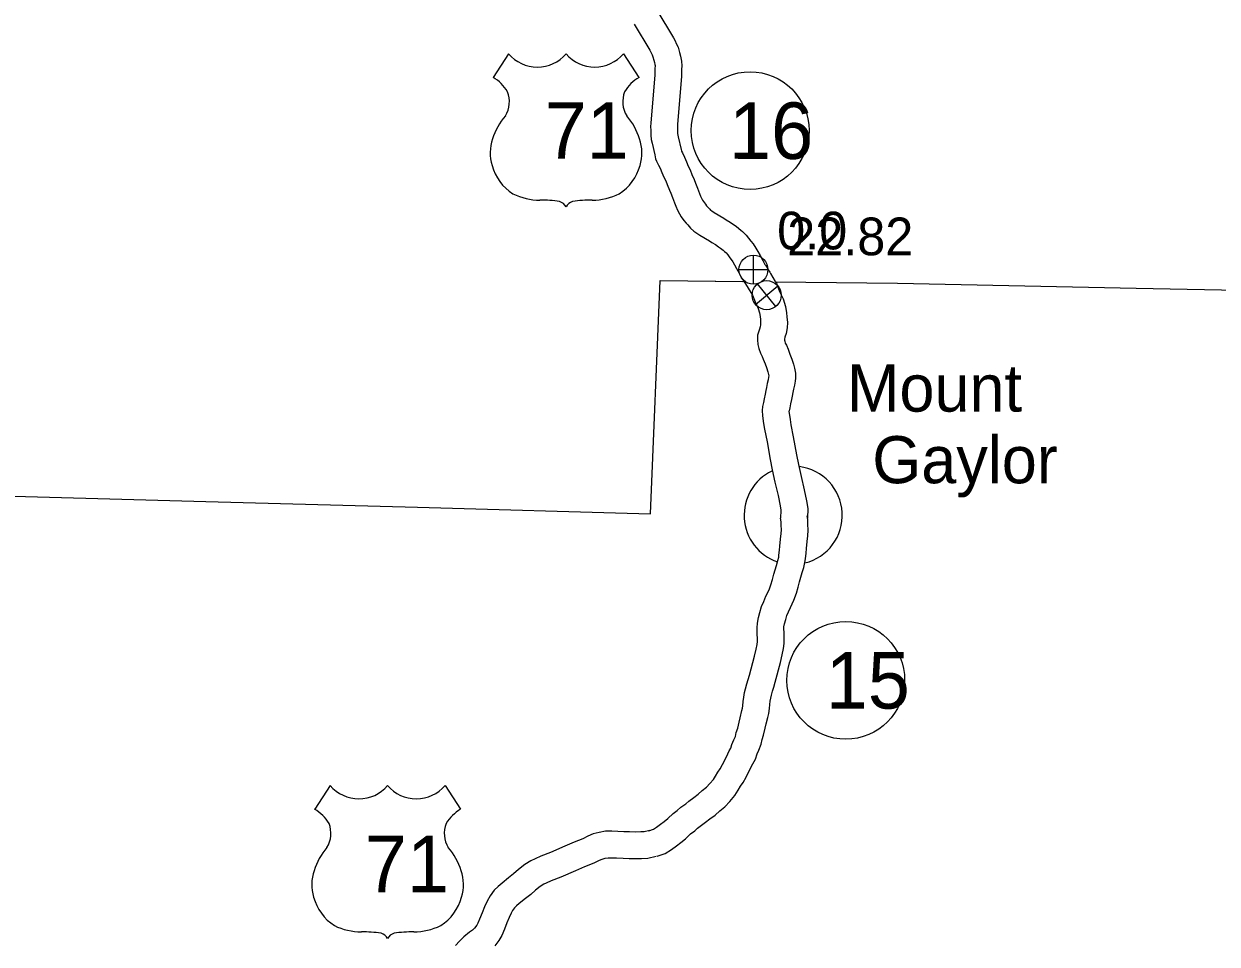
# Model space of a CAD drawing. Extents: x -939622 to -934245, y 1383184 to 1385301.
# Drawn here: x -936332.35 to -936292.23, y 1384770.09 to 1384801.03 of the extents above; entities that cross this region are included whole.
import ezdxf

# ---------------------------------------------------------------- set-up
doc = ezdxf.new("R2010")
doc.units = 0
for name, color, linetype in [('15', 7, 'Continuous'), ('2', 7, 'Continuous'), ('22', 7, 'Continuous'), ('25', 7, 'Continuous'), ('26', 7, 'Continuous'), ('27', 7, 'Continuous'), ('Level 15', 7, 'Continuous'), ('Level 2', 7, 'Continuous'), ('Level 22', 7, 'Continuous'), ('Level 24', 7, 'Continuous'), ('Level 25', 7, 'Continuous'), ('Level 26', 7, 'Continuous'), ('Level 27', 7, 'Continuous')]:
    doc.layers.add(name, color=color, linetype=linetype)

msp = doc.modelspace()

# ---------------------------------------------------------------- linework, layer by layer
at = {"layer": '15'}
for points in [[(-936311.069, 1384801.486), (-936310.507, 1384800.566), (-936310.457, 1384800.457), (-936310.414, 1384800.365), (-936310.357, 1384800.243), (-936310.302, 1384800.063), (-936310.268, 1384799.943), (-936310.235, 1384799.778), (-936310.228, 1384799.624), (-936310.236, 1384799.496), (-936310.236, 1384799.267), (-936310.373, 1384797.644), (-936310.376, 1384797.552), (-936310.375, 1384797.468), (-936310.374, 1384797.4), (-936310.371, 1384797.345), (-936310.367, 1384797.287), (-936310.353, 1384797.232), (-936310.254, 1384796.809), (-936310.245, 1384796.761), (-936310.24, 1384796.747), (-936310.211, 1384796.697), (-936310.143, 1384796.552), (-936310.07, 1384796.389), (-936310.011, 1384796.245), (-936309.949, 1384796.118), (-936309.888, 1384795.965), (-936309.817, 1384795.794), (-936309.764, 1384795.677), (-936309.7, 1384795.504), (-936309.634, 1384795.327), (-936309.601, 1384795.239), (-936309.569, 1384795.166), (-936309.535, 1384795.105), (-936309.502, 1384795.053), (-936309.438, 1384794.965), (-936309.398, 1384794.913), (-936309.36, 1384794.871), (-936309.292, 1384794.796), (-936309.262, 1384794.768), (-936309.224, 1384794.743), (-936309.144, 1384794.688), (-936308.817, 1384794.497), (-936308.737, 1384794.442), (-936308.601, 1384794.364), (-936308.489, 1384794.28), (-936308.407, 1384794.229), (-936308.312, 1384794.152), (-936308.242, 1384794.095), (-936308.191, 1384794.046), (-936308.134, 1384793.996), (-936308.069, 1384793.929), (-936307.985, 1384793.828), (-936307.904, 1384793.725), (-936307.828, 1384793.629), (-936307.74, 1384793.488), (-936307.675, 1384793.374), (-936307.6, 1384793.245), (-936307.509, 1384793.073), (-936307.45, 1384792.967), (-936307.437, 1384792.941), (-936307.415, 1384792.912), (-936307.373, 1384792.845), (-936307.341, 1384792.786), (-936307.324, 1384792.759), (-936307.272, 1384792.682), (-936307.244, 1384792.632), (-936307.088, 1384792.366)], [(-936311.837, 1384801.016), (-936311.302, 1384800.141), (-936311.272, 1384800.077), (-936311.229, 1384799.984), (-936311.2, 1384799.921), (-936311.166, 1384799.809), (-936311.143, 1384799.731), (-936311.131, 1384799.669), (-936311.129, 1384799.631), (-936311.136, 1384799.524), (-936311.136, 1384799.304), (-936311.271, 1384797.7), (-936311.277, 1384797.563), (-936311.275, 1384797.456), (-936311.274, 1384797.368), (-936311.269, 1384797.285), (-936311.259, 1384797.145), (-936311.228, 1384797.021), (-936311.135, 1384796.624), (-936311.112, 1384796.497), (-936311.077, 1384796.418), (-936311.049, 1384796.351), (-936311.011, 1384796.283), (-936310.961, 1384796.177), (-936310.898, 1384796.035), (-936310.833, 1384795.876), (-936310.772, 1384795.752), (-936310.721, 1384795.625), (-936310.643, 1384795.437), (-936310.597, 1384795.334), (-936310.543, 1384795.19), (-936310.478, 1384795.015), (-936310.436, 1384794.9), (-936310.375, 1384794.765), (-936310.31, 1384794.647), (-936310.246, 1384794.545), (-936310.157, 1384794.424), (-936310.087, 1384794.334), (-936310.028, 1384794.269), (-936309.937, 1384794.166), (-936309.821, 1384794.059), (-936309.726, 1384793.995), (-936309.625, 1384793.927), (-936309.299, 1384793.736), (-936309.216, 1384793.68), (-936309.098, 1384793.612), (-936308.998, 1384793.537), (-936308.93, 1384793.494), (-936308.879, 1384793.453), (-936308.84, 1384793.421), (-936308.799, 1384793.382), (-936308.754, 1384793.343), (-936308.739, 1384793.327), (-936308.684, 1384793.262), (-936308.612, 1384793.169), (-936308.565, 1384793.11), (-936308.513, 1384793.026), (-936308.455, 1384792.925), (-936308.388, 1384792.81), (-936308.3, 1384792.643), (-936308.243, 1384792.54), (-936308.201, 1384792.46), (-936308.156, 1384792.399), (-936308.149, 1384792.389), (-936308.14, 1384792.371)]]:
    msp.add_lwpolyline(points, dxfattribs=at)
at = {"layer": '2'}
for points in [[(-936311.283, 1384784.553), (-936310.961, 1384792.398), (-936308.182, 1384792.368)], [(-936307.075, 1384792.356), (-936302.975, 1384792.312), (-936294.951, 1384792.143), (-936286.934, 1384791.992), (-936278.902, 1384791.829), (-936265.358, 1384791.504), (-936263.514, 1384791.451), (-936263.525, 1384791.349), (-936255.699, 1384791.159)], [(-936343.243, 1384785.476), (-936340.849, 1384785.407), (-936334.73, 1384785.201), (-936326.235, 1384784.972), (-936319.114, 1384784.775), (-936311.283, 1384784.553)]]:
    msp.add_lwpolyline(points, dxfattribs=at)
at = {"layer": '22'}
for p, q in [((-936316.051, 1384800.028), (-936316.571, 1384799.225)), ((-936312.191, 1384800.028), (-936311.671, 1384799.225))]:
    msp.add_line(p, q, dxfattribs=at)
for centre, radius, start, end in [((-936315.084, 1384800.842), 1.264, 220.075, 319.6701), ((-936313.158, 1384800.842), 1.264, 220.3299, 319.925), ((-936317.249, 1384798.06), 1.349, 30.7809, 59.9883), ((-936310.993, 1384798.06), 1.349, 120.0117, 149.2191), ((-936316.952, 1384798.415), 0.925, 328.8105, 21.2108), ((-936311.29, 1384798.415), 0.925, 158.7892, 211.1895), ((-936314.534, 1384796.52), 2.157, 138.9565, 162.6913), ((-936313.708, 1384796.52), 2.157, 17.3087, 41.0435), ((-936315.246, 1384796.697), 1.426, 160.9576, 197.3819), ((-936312.996, 1384796.697), 1.426, 342.6181, 19.0424), ((-936315.014, 1384796.701), 1.65, 195.1074, 237.1312), ((-936313.228, 1384796.701), 1.65, 302.8688, 344.8926), ((-936314.983, 1384797.22), 2.118, 244.0771, 269.5779), ((-936313.259, 1384797.22), 2.118, 270.4221, 295.9229), ((-936314.934, 1384791.223), 3.88, 81.1942, 90.9539), ((-936314.449, 1384794.701), 0.372, 28.0342, 72.9864), ((-936313.793, 1384794.701), 0.372, 107.0136, 151.9658), ((-936313.308, 1384791.223), 3.88, 89.0461, 98.8058)]:
    msp.add_arc(centre, radius, start, end, dxfattribs=at)
at = {"layer": '26'}
for p, q in [((-936307.821, 1384792.279), (-936307.821, 1384793.254)), ((-936308.308, 1384792.766), (-936307.333, 1384792.766))]:
    msp.add_line(p, q, dxfattribs=at)
msp.add_circle((-936307.821, 1384792.766), 0.487, dxfattribs=at)
at = {"layer": '27'}
msp.add_circle((-936307.933, 1384797.442), 1.98, dxfattribs=at)
at = {"layer": 'Level 15'}
for points in [[(-936308.143, 1384792.378), (-936307.858, 1384791.907), (-936307.768, 1384791.679), (-936307.666, 1384791.458), (-936307.622, 1384791.318), (-936307.599, 1384791.188), (-936307.589, 1384791.092), (-936307.579, 1384790.962), (-936307.58, 1384790.916), (-936307.595, 1384790.848), (-936307.622, 1384790.762), (-936307.684, 1384790.567), (-936307.684, 1384790.407), (-936307.669, 1384790.249), (-936307.636, 1384790.112), (-936307.584, 1384789.953), (-936307.53, 1384789.846), (-936307.49, 1384789.752), (-936307.432, 1384789.604), (-936307.381, 1384789.472), (-936307.341, 1384789.334), (-936307.313, 1384789.239), (-936307.304, 1384789.193), (-936307.304, 1384789.193), (-936307.31, 1384789.156), (-936307.324, 1384789.065), (-936307.359, 1384788.938), (-936307.381, 1384788.8), (-936307.403, 1384788.699), (-936307.426, 1384788.579), (-936307.46, 1384788.427), (-936307.482, 1384788.296), (-936307.513, 1384788.17), (-936307.527, 1384788.027), (-936307.522, 1384787.849), (-936307.478, 1384787.589), (-936307.452, 1384787.398), (-936307.364, 1384786.973), (-936307.254, 1384786.377), (-936307.189, 1384786.034), (-936307.098, 1384785.618), (-936306.995, 1384785.169), (-936306.921, 1384784.829), (-936306.897, 1384784.682), (-936306.909, 1384784.407)], [(-936307.08, 1384792.359), (-936307.049, 1384792.309), (-936306.94, 1384792.033), (-936306.824, 1384791.781), (-936306.746, 1384791.531), (-936306.708, 1384791.314), (-936306.693, 1384791.176), (-936306.678, 1384790.988), (-936306.682, 1384790.806), (-936306.725, 1384790.615), (-936306.763, 1384790.492), (-936306.782, 1384790.433), (-936306.779, 1384790.398), (-936306.77, 1384790.361), (-936306.75, 1384790.298), (-936306.713, 1384790.225), (-936306.656, 1384790.092), (-936306.593, 1384789.928), (-936306.528, 1384789.76), (-936306.477, 1384789.587), (-936306.438, 1384789.454), (-936306.404, 1384789.284), (-936306.404, 1384789.122), (-936306.421, 1384789.016), (-936306.442, 1384788.878), (-936306.478, 1384788.747), (-936306.497, 1384788.632), (-936306.522, 1384788.517), (-936306.545, 1384788.397), (-936306.576, 1384788.254), (-936306.6, 1384788.115), (-936306.623, 1384788.019), (-936306.626, 1384787.994), (-936306.624, 1384787.938), (-936306.588, 1384787.724), (-936306.564, 1384787.549), (-936306.481, 1384787.146), (-936306.37, 1384786.543), (-936306.307, 1384786.214), (-936306.22, 1384785.815), (-936306.116, 1384785.365), (-936306.037, 1384784.997), (-936305.994, 1384784.737), (-936306.008, 1384784.407)], [(-936311.056, 1384773.047), (-936310.792, 1384773.135), (-936310.575, 1384773.272), (-936310.41, 1384773.394), (-936310.262, 1384773.505), (-936310.106, 1384773.632), (-936309.935, 1384773.79), (-936309.795, 1384773.901), (-936309.7, 1384773.99), (-936309.562, 1384774.082), (-936309.437, 1384774.183), (-936309.288, 1384774.297), (-936309.111, 1384774.428), (-936308.955, 1384774.567), (-936308.786, 1384774.707), (-936308.617, 1384774.883), (-936308.447, 1384775.085), (-936308.331, 1384775.261), (-936308.252, 1384775.393), (-936308.168, 1384775.522), (-936308.067, 1384775.706), (-936307.928, 1384775.98), (-936307.842, 1384776.151), (-936307.75, 1384776.306), (-936307.696, 1384776.485), (-936307.643, 1384776.607), (-936307.565, 1384776.807), (-936307.528, 1384776.97), (-936307.484, 1384777.11), (-936307.426, 1384777.346), (-936307.396, 1384777.492), (-936307.342, 1384777.705), (-936307.302, 1384777.845), (-936307.284, 1384778.008), (-936307.272, 1384778.149), (-936307.26, 1384778.255), (-936307.24, 1384778.355), (-936307.216, 1384778.456), (-936307.18, 1384778.594), (-936307.139, 1384778.727), (-936307.092, 1384778.891), (-936306.912, 1384779.553), (-936306.851, 1384779.819), (-936306.81, 1384780.025), (-936306.79, 1384780.197), (-936306.786, 1384780.36), (-936306.793, 1384780.557), (-936306.798, 1384780.705), (-936306.794, 1384780.756), (-936306.773, 1384780.859), (-936306.735, 1384781.002), (-936306.695, 1384781.14), (-936306.647, 1384781.259), (-936306.58, 1384781.41), (-936306.468, 1384781.651), (-936306.378, 1384781.888), (-936306.321, 1384782.092), (-936306.267, 1384782.266), (-936306.178, 1384782.579), (-936306.132, 1384782.753), (-936306.088, 1384782.918), (-936306.071, 1384783.042), (-936306.046, 1384783.235), (-936306.033, 1384783.395), (-936306.016, 1384783.625), (-936305.996, 1384783.816), (-936305.981, 1384784.003), (-936305.989, 1384784.213), (-936305.995, 1384784.361), (-936306.011, 1384784.486)], [(-936311.34, 1384773.901), (-936311.18, 1384773.955), (-936311.083, 1384774.016), (-936310.947, 1384774.115), (-936310.818, 1384774.213), (-936310.696, 1384774.313), (-936310.52, 1384774.474), (-936310.383, 1384774.584), (-936310.261, 1384774.697), (-936310.097, 1384774.808), (-936309.992, 1384774.891), (-936309.829, 1384775.017), (-936309.68, 1384775.126), (-936309.542, 1384775.25), (-936309.399, 1384775.368), (-936309.286, 1384775.485), (-936309.169, 1384775.624), (-936309.093, 1384775.74), (-936309.015, 1384775.869), (-936308.942, 1384775.983), (-936308.863, 1384776.127), (-936308.731, 1384776.385), (-936308.632, 1384776.584), (-936308.58, 1384776.672), (-936308.543, 1384776.794), (-936308.475, 1384776.951), (-936308.428, 1384777.071), (-936308.398, 1384777.203), (-936308.351, 1384777.353), (-936308.304, 1384777.545), (-936308.273, 1384777.694), (-936308.21, 1384777.94), (-936308.188, 1384778.017), (-936308.18, 1384778.094), (-936308.168, 1384778.241), (-936308.149, 1384778.395), (-936308.12, 1384778.547), (-936308.088, 1384778.675), (-936308.046, 1384778.839), (-936308.002, 1384778.983), (-936307.959, 1384779.133), (-936307.785, 1384779.773), (-936307.731, 1384780.008), (-936307.7, 1384780.163), (-936307.689, 1384780.261), (-936307.686, 1384780.357), (-936307.692, 1384780.526), (-936307.699, 1384780.719), (-936307.688, 1384780.879), (-936307.649, 1384781.065), (-936307.603, 1384781.241), (-936307.547, 1384781.435), (-936307.475, 1384781.613), (-936307.399, 1384781.783), (-936307.298, 1384782.001), (-936307.233, 1384782.17), (-936307.184, 1384782.346), (-936307.13, 1384782.522), (-936307.045, 1384782.818), (-936307.002, 1384782.982), (-936306.972, 1384783.094), (-936306.963, 1384783.162), (-936306.941, 1384783.331), (-936306.93, 1384783.465), (-936306.913, 1384783.704), (-936306.892, 1384783.898), (-936306.883, 1384784.023), (-936306.888, 1384784.179), (-936306.892, 1384784.283), (-936306.909, 1384784.407)], [(-936311.308, 1384773.911), (-936311.5, 1384773.862), (-936311.603, 1384773.859), (-936311.798, 1384773.856), (-936311.983, 1384773.86), (-936312.175, 1384773.863), (-936312.383, 1384773.872), (-936312.577, 1384773.882), (-936312.795, 1384773.883), (-936313.012, 1384773.84), (-936313.207, 1384773.79), (-936313.387, 1384773.713), (-936313.553, 1384773.631), (-936313.846, 1384773.512), (-936314.159, 1384773.377), (-936314.641, 1384773.172), (-936314.966, 1384773.044), (-936315.159, 1384772.958), (-936315.301, 1384772.892), (-936315.509, 1384772.762), (-936315.724, 1384772.598), (-936315.893, 1384772.446), (-936316.051, 1384772.32), (-936316.274, 1384772.141), (-936316.399, 1384772.03), (-936316.534, 1384771.896), (-936316.677, 1384771.707), (-936316.774, 1384771.534), (-936316.865, 1384771.337), (-936316.945, 1384771.141), (-936317.028, 1384770.928), (-936317.087, 1384770.787), (-936317.126, 1384770.721), (-936317.2, 1384770.626), (-936317.265, 1384770.559), (-936317.364, 1384770.487), (-936317.555, 1384770.333), (-936317.706, 1384770.181), (-936317.838, 1384770.043)], [(-936311.088, 1384773.038), (-936311.374, 1384772.966), (-936311.582, 1384772.959), (-936311.8, 1384772.956), (-936311.999, 1384772.96), (-936312.202, 1384772.963), (-936312.425, 1384772.973), (-936312.602, 1384772.982), (-936312.708, 1384772.982), (-936312.813, 1384772.962), (-936312.917, 1384772.935), (-936313.011, 1384772.895), (-936313.184, 1384772.81), (-936313.498, 1384772.682), (-936313.805, 1384772.55), (-936314.299, 1384772.34), (-936314.618, 1384772.214), (-936314.787, 1384772.139), (-936314.871, 1384772.1), (-936314.996, 1384772.021), (-936315.149, 1384771.905), (-936315.311, 1384771.758), (-936315.49, 1384771.616), (-936315.694, 1384771.453), (-936315.782, 1384771.375), (-936315.854, 1384771.303), (-936315.923, 1384771.212), (-936315.971, 1384771.126), (-936316.038, 1384770.979), (-936316.109, 1384770.806), (-936316.193, 1384770.591), (-936316.28, 1384770.382), (-936316.381, 1384770.213), (-936316.519, 1384770.035)]]:
    msp.add_lwpolyline(points, dxfattribs=at)
at = {"layer": 'Level 2'}
for points in [[(-936311.283, 1384784.553), (-936310.961, 1384792.398), (-936308.151, 1384792.368)], [(-936307.093, 1384792.356), (-936302.975, 1384792.312), (-936294.951, 1384792.143), (-936286.934, 1384791.992), (-936278.902, 1384791.829), (-936265.358, 1384791.504), (-936263.514, 1384791.451), (-936263.525, 1384791.349), (-936255.699, 1384791.159)], [(-936343.261, 1384785.476), (-936340.849, 1384785.407), (-936334.73, 1384785.201), (-936326.235, 1384784.972), (-936319.114, 1384784.775), (-936311.283, 1384784.553)]]:
    msp.add_lwpolyline(points, dxfattribs=at)
at = {"layer": 'Level 22'}
for p, q in [((-936322.052, 1384775.423), (-936322.571, 1384774.62)), ((-936318.191, 1384775.423), (-936317.672, 1384774.62))]:
    msp.add_line(p, q, dxfattribs=at)
for centre, radius, start, end in [((-936321.085, 1384776.237), 1.264, 220.075, 319.6701), ((-936319.158, 1384776.237), 1.264, 220.3299, 319.925), ((-936323.25, 1384773.454), 1.349, 30.7809, 59.9883), ((-936316.993, 1384773.454), 1.349, 120.0117, 149.2191), ((-936322.953, 1384773.81), 0.925, 328.8105, 21.2108), ((-936317.29, 1384773.81), 0.925, 158.7892, 211.1895), ((-936320.534, 1384771.915), 2.157, 138.9565, 162.6913), ((-936319.709, 1384771.915), 2.157, 17.3087, 41.0435), ((-936321.247, 1384772.091), 1.426, 160.9576, 197.3819), ((-936318.996, 1384772.091), 1.426, 342.6181, 19.0424), ((-936321.015, 1384772.095), 1.65, 195.1074, 237.1312), ((-936319.228, 1384772.095), 1.65, 302.8688, 344.8926), ((-936320.984, 1384772.615), 2.118, 244.0771, 269.5779), ((-936320.935, 1384766.617), 3.88, 81.1942, 90.9539), ((-936320.45, 1384770.096), 0.372, 28.0342, 72.9864), ((-936319.793, 1384770.096), 0.372, 107.0136, 151.9658), ((-936319.308, 1384766.617), 3.88, 89.0461, 98.8058), ((-936319.259, 1384772.615), 2.118, 270.4221, 295.9229)]:
    msp.add_arc(centre, radius, start, end, dxfattribs=at)
at = {"layer": 'Level 24'}
for start, end in [(283.6489, 82.8366), (115.6852, 251.2251)]:
    msp.add_arc((-936306.484, 1384784.506), 1.65, start, end, dxfattribs=at)
at = {"layer": 'Level 26'}
for p, q in [((-936307.752, 1384791.596), (-936307, 1384792.219)), ((-936307.065, 1384791.531), (-936307.687, 1384792.284))]:
    msp.add_line(p, q, dxfattribs=at)
msp.add_circle((-936307.376, 1384791.908), 0.488, dxfattribs=at)
at = {"layer": 'Level 27'}
msp.add_circle((-936304.717, 1384778.956), 1.98, dxfattribs=at)

# ---------------------------------------------------------------- texts
at = {"layer": '22'}
msp.add_text('71', height=1.9008, dxfattribs=at).set_placement((-936314.841, 1384796.496))
at = {"layer": '25'}
msp.add_text('0.0', height=1.2672, dxfattribs=at).set_placement((-936307.024, 1384793.447))
at = {"layer": '27'}
msp.add_text('16', height=1.9008, rotation=359.9, dxfattribs=at).set_placement((-936308.643, 1384796.493))
at = {"layer": 'Level 22'}
msp.add_text('71', height=1.9008, dxfattribs=at).set_placement((-936320.885, 1384771.834))
at = {"layer": 'Level 24'}
for s, p in [('Mount', (-936304.678, 1384787.993)), ('Gaylor', (-936303.826, 1384785.584))]:
    msp.add_text(s, height=1.584, dxfattribs=at).set_placement(p)
at = {"layer": 'Level 25'}
msp.add_text('22.82', height=1.2672, dxfattribs=at).set_placement((-936306.686, 1384793.25))
at = {"layer": 'Level 27'}
msp.add_text('15', height=1.9008, dxfattribs=at).set_placement((-936305.39, 1384778.006))

doc.saveas('drawing.dxf')
